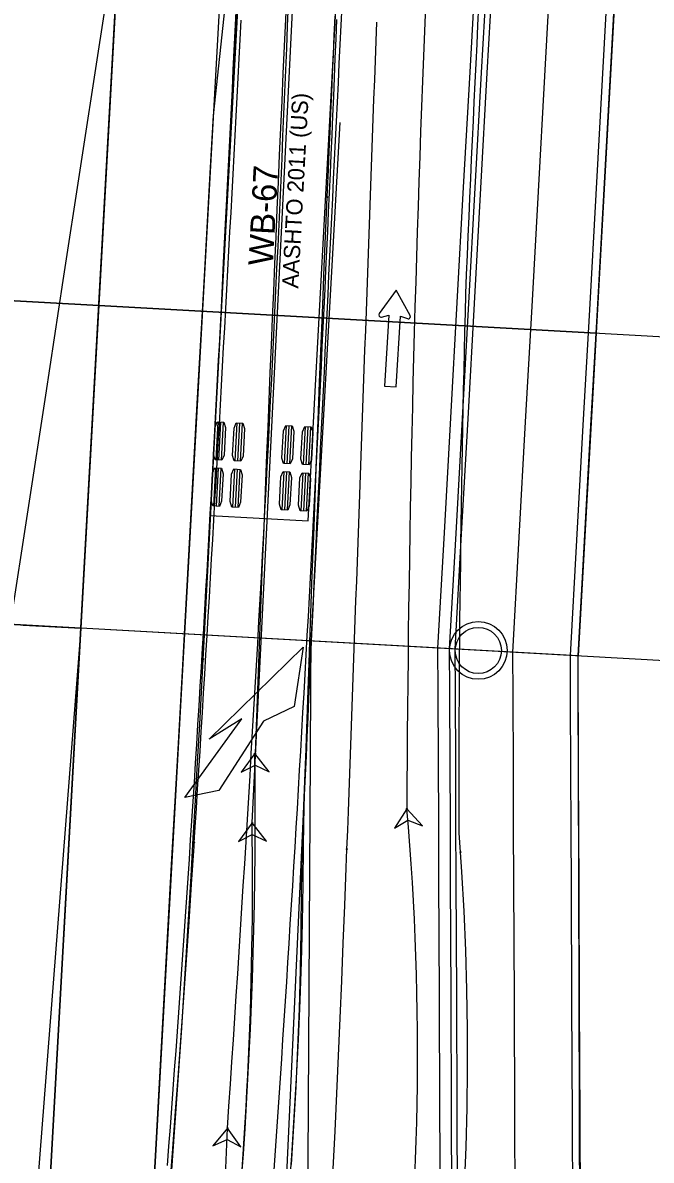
# Model space of a CAD drawing. Extents: x -70 to 701944, y -4 to 666871.
# Drawn here: x 664390.7 to 664445.1, y 657087.1 to 657185.7 of the extents above; entities that cross this region are included whole.
import ezdxf

# ---------------------------------------------------------------- set-up
doc = ezdxf.new("R2010")
doc.units = 0
for name, color, linetype in [('R_Detour', 7, 'Continuous'), ('R_Horz Alg', 7, 'Continuous'), ('R_No Plot', 7, 'Continuous'), ('R_Proposed Road', 7, 'Continuous'), ('R_Striping', 7, 'Continuous'), ('R_Water', 7, 'Continuous'), ('T_Vehicle Path Lt Minor', 7, 'Continuous'), ('T_Vehicle Path Rt', 7, 'Continuous')]:
    doc.layers.add(name, color=color, linetype=linetype)

msp = doc.modelspace()

# ---------------------------------------------------------------- linework, layer by layer
at = {"layer": 'R_Detour'}
for p, q in [((664031.824, 657181.485), (664397.251, 657161.144)), ((664959.875, 657129.826), (664397.251, 657161.144)), ((664030.268, 657153.528), (664395.695, 657133.187)), ((664958.319, 657101.869), (664395.695, 657133.187))]:
    msp.add_line(p, q, dxfattribs=at)
at = {"layer": 'R_Horz Alg'}
msp.add_line((664392.828, 657081.683), (664417.37, 657522.584), dxfattribs=at)
msp.add_lwpolyline([(664390.703, 657133.465), (664395.695, 657133.187)], dxfattribs=at)
at = {"layer": 'R_No Plot'}
msp.add_line((664408.595, 657203.009), (664401.814, 657081.183), dxfattribs=at)
for points in [[(664342.835, 657164.173), (664346.837, 657236.055), (664401.253, 657233.033), (664397.251, 657161.144)], [(664401.253, 657233.033), (664444.353, 657230.639), (664440.351, 657158.745), (664397.251, 657161.144)], [(664341.279, 657136.216), (664342.835, 657164.173), (664397.25, 657161.151), (664395.695, 657133.187)], [(664395.695, 657133.187), (664397.25, 657161.151), (664440.352, 657158.757), (664438.795, 657130.788)], [(664328.065, 657042.491), (664341.279, 657136.216), (664395.695, 657133.187), (664392.683, 657079.188), (664387.896, 657033.536)], [(664387.896, 657033.536), (664436.521, 657026.259), (664438.965, 657071.943), (664438.795, 657130.788), (664395.695, 657133.187)]]:
    msp.add_lwpolyline(points, close=True, dxfattribs=at)
msp.add_circle((664430.142, 657131.27), 2.5, dxfattribs=at)
at = {"layer": 'R_Proposed Road'}
for points in [[(664426.853, 657083.819), (664426.82, 657091.393), (664426.777, 657101.41), (664426.733, 657111.428), (664426.712, 657116.437), (664426.69, 657121.446), (664426.663, 657127.698), (664426.647, 657131.464), (664427.203, 657141.449), (664427.758, 657151.433), (664428.314, 657161.418), (664428.87, 657171.402), (664429.426, 657181.387), (664429.982, 657191.371)], [(664427.861, 657083.763), (664427.829, 657091.336), (664427.785, 657101.354), (664427.742, 657111.372), (664427.72, 657116.381), (664427.699, 657121.39), (664427.672, 657127.642), (664427.655, 657131.408), (664428.211, 657141.393), (664428.767, 657151.377), (664429.323, 657161.362), (664429.878, 657171.346), (664430.434, 657181.331), (664430.99, 657191.315)], [(664428.35, 657083.736), (664428.318, 657091.309), (664428.274, 657101.327), (664428.231, 657111.345), (664428.21, 657116.354), (664428.188, 657121.363), (664428.161, 657127.615), (664428.145, 657131.381), (664428.7, 657141.365), (664429.256, 657151.35), (664429.812, 657161.334), (664430.368, 657171.319), (664430.924, 657181.303), (664431.479, 657191.288)], [(664433.343, 657083.458), (664433.31, 657091.031), (664433.267, 657101.049), (664433.223, 657111.067), (664433.202, 657116.076), (664433.18, 657121.085), (664433.153, 657127.337), (664433.137, 657131.103), (664433.693, 657141.087), (664434.248, 657151.072), (664434.804, 657161.057), (664435.36, 657171.041), (664435.916, 657181.026), (664436.472, 657191.01)], [(664438.335, 657083.18), (664438.302, 657090.753), (664438.259, 657100.771), (664438.216, 657110.789), (664438.194, 657115.798), (664438.172, 657120.807), (664438.145, 657127.059), (664438.129, 657130.825), (664438.685, 657140.81), (664439.241, 657150.794), (664439.796, 657160.779), (664440.352, 657170.763), (664440.908, 657180.748), (664441.464, 657190.732)], [(664439.001, 657083.143), (664438.968, 657090.716), (664438.925, 657100.734), (664438.881, 657110.752), (664438.86, 657115.761), (664438.838, 657120.77), (664438.811, 657127.022), (664438.795, 657130.788), (664439.351, 657140.772), (664439.906, 657150.757), (664440.462, 657160.742), (664441.018, 657170.726), (664441.574, 657180.711), (664442.129, 657190.695)]]:
    msp.add_lwpolyline(points, dxfattribs=at)
at = {"layer": 'R_Striping'}
for p, q in [((664407.182, 657177.617), (664433.907, 657421.509)), ((664415.664, 657132.076), (664418.165, 657177.006)), ((664422.006, 657154.169), (664423.028, 657154.107))]:
    msp.add_line(p, q, dxfattribs=at)
for points in [[(664383.556, 657077.446), (664385.041, 657103.734), (664386.564, 657113.664), (664387.326, 657118.63), (664388.087, 657123.595), (664389.038, 657129.793), (664389.61, 657133.526), (664391.134, 657143.456), (664392.657, 657153.387), (664394.18, 657163.318), (664395.703, 657173.249), (664397.226, 657183.179), (664398.749, 657193.11)], [(664401.525, 657076.383), (664401.814, 657081.183), (664401.902, 657082.764), (664402.458, 657092.749), (664403.014, 657102.733), (664403.569, 657112.718), (664403.847, 657117.71), (664404.125, 657122.702), (664404.472, 657128.933), (664404.681, 657132.687), (664405.237, 657142.671), (664405.792, 657152.656), (664406.348, 657162.641), (664406.904, 657172.625), (664407.182, 657177.617)], [(664424.238, 657160.293), (664423.022, 657162.476), (664421.551, 657160.456)], [(664421.751, 657160.156), (664422.377, 657160.306), (664422.006, 657154.169)], [(664423.028, 657154.107), (664423.4, 657160.244), (664424.003, 657160.02)], [(664413.384, 657082.125), (664413.84, 657092.115), (664414.296, 657102.105), (664414.752, 657112.095), (664414.98, 657117.09), (664415.208, 657122.085), (664415.493, 657128.32), (664415.664, 657132.076), (664415.664, 657132.076)], [(664415.381, 657082.014), (664415.438, 657092.026), (664415.494, 657102.039), (664415.551, 657112.051), (664415.579, 657117.057), (664415.607, 657122.063), (664415.643, 657128.312), (664415.664, 657132.076), (664415.664, 657132.076)]]:
    msp.add_lwpolyline(points, dxfattribs=at)
msp.add_lwpolyline([(664414.976, 657131.562), (664414.193, 657126.399), (664411.529, 657125.144), (664407.656, 657119.121), (664404.72, 657118.516), (664409.654, 657125.339), (664406.829, 657123.582)], close=True, dxfattribs=at)
for centre, start, end in [((664421.706, 657160.343), 143.94358, 283.47885), ((664424.07, 657160.2), 249.59642, 29.1317)]:
    msp.add_arc(centre, 0.192, start, end, dxfattribs=at)
at = {"layer": 'R_Water'}
msp.add_circle((664430.142, 657131.27), 2, dxfattribs=at)
at = {"layer": 'T_Vehicle Path Lt Minor'}
for p, q in [((664409.77, 657195.869), (664406.913, 657142.947)), ((664415.401, 657142.488), (664418.257, 657195.411)), ((664407.581, 657151.072), (664407.403, 657147.777)), ((664407.81, 657151.06), (664407.632, 657147.765)), ((664408.039, 657151.048), (664407.861, 657147.752)), ((664409.229, 657150.983), (664409.051, 657147.688)), ((664409.457, 657150.971), (664409.28, 657147.676)), ((664409.686, 657150.959), (664409.508, 657147.663)), ((664413.506, 657150.753), (664413.328, 657147.457)), ((664413.735, 657150.74), (664413.557, 657147.445)), ((664413.963, 657150.728), (664413.786, 657147.433)), ((664415.153, 657150.664), (664414.975, 657147.368)), ((664415.382, 657150.651), (664415.204, 657147.356)), ((664415.611, 657150.639), (664415.433, 657147.344)), ((664407.365, 657147.078), (664407.188, 657143.783)), ((664407.594, 657147.066), (664407.416, 657143.771)), ((664407.823, 657147.053), (664407.645, 657143.758)), ((664409.013, 657146.989), (664408.835, 657143.694)), ((664409.242, 657146.977), (664409.064, 657143.682)), ((664409.471, 657146.965), (664409.293, 657143.669)), ((664413.29, 657146.758), (664413.112, 657143.463)), ((664413.519, 657146.746), (664413.341, 657143.451)), ((664413.748, 657146.734), (664413.57, 657143.438)), ((664414.938, 657146.669), (664414.76, 657143.374)), ((664415.167, 657146.657), (664414.989, 657143.362)), ((664415.395, 657146.645), (664415.217, 657143.349)), ((664406.913, 657142.947), (664415.401, 657142.488))]:
    msp.add_line(p, q, dxfattribs=at)
for points in [[(664403.201, 657086.652), (664403.328, 657088.305), (664403.454, 657089.958), (664403.579, 657091.612), (664403.703, 657093.265), (664403.826, 657094.921), (664403.948, 657096.582), (664404.068, 657098.242), (664404.188, 657099.902), (664404.306, 657101.563), (664404.423, 657103.224), (664404.539, 657104.884), (664404.654, 657106.545), (664404.768, 657108.206), (664404.881, 657109.867), (664404.992, 657111.528), (664405.103, 657113.19), (664405.212, 657114.851), (664405.321, 657116.512), (664405.428, 657118.174), (664405.535, 657119.836), (664405.64, 657121.497), (664405.744, 657123.159), (664405.847, 657124.821), (664405.95, 657126.483), (664406.051, 657128.145), (664406.151, 657129.807), (664406.251, 657131.469), (664406.349, 657133.131), (664406.446, 657134.794), (664406.543, 657136.456), (664406.638, 657138.119), (664406.732, 657139.781), (664406.826, 657141.444), (664406.919, 657143.106), (664407.01, 657144.769), (664407.101, 657146.432), (664407.191, 657148.095), (664407.281, 657149.757), (664407.37, 657151.42), (664407.46, 657153.083), (664407.55, 657154.746), (664407.64, 657156.409), (664407.729, 657158.072), (664407.819, 657159.735), (664407.909, 657161.398), (664407.999, 657163.06), (664408.088, 657164.723), (664408.178, 657166.386), (664408.268, 657168.049), (664408.358, 657169.712), (664408.448, 657171.375), (664408.537, 657173.038), (664408.627, 657174.701), (664408.717, 657176.364), (664408.807, 657178.027), (664408.896, 657179.69), (664408.986, 657181.352), (664409.076, 657183.015), (664409.166, 657184.678), (664409.255, 657186.341)], [(664408.376, 657170.899), (664408.409, 657171.567), (664408.492, 657173.236), (664408.576, 657174.905), (664408.659, 657176.574), (664408.743, 657178.242), (664408.827, 657179.911), (664408.91, 657181.58), (664408.994, 657183.249), (664409.077, 657184.919), (664409.161, 657186.588)], [(664412.433, 657085.828), (664412.548, 657087.508), (664412.661, 657089.188), (664412.774, 657090.867), (664412.886, 657092.547), (664412.997, 657094.221), (664413.107, 657095.887), (664413.215, 657097.553), (664413.323, 657099.22), (664413.43, 657100.886), (664413.537, 657102.553), (664413.642, 657104.219), (664413.747, 657105.886), (664413.852, 657107.553), (664413.955, 657109.219), (664414.058, 657110.886), (664414.16, 657112.553), (664414.261, 657114.22), (664414.361, 657115.886), (664414.461, 657117.553), (664414.56, 657119.22), (664414.658, 657120.887), (664414.756, 657122.554), (664414.852, 657124.221), (664414.948, 657125.888), (664415.043, 657127.555), (664415.138, 657129.222), (664415.231, 657130.89), (664415.324, 657132.557), (664415.416, 657134.224), (664415.508, 657135.891), (664415.598, 657137.559), (664415.688, 657139.226), (664415.777, 657140.893), (664415.865, 657142.561), (664415.953, 657144.228), (664416.039, 657145.896), (664416.125, 657147.563), (664416.21, 657149.231), (664416.295, 657150.899), (664416.378, 657152.566), (664416.461, 657154.234), (664416.543, 657155.902), (664416.624, 657157.57), (664416.705, 657159.237), (664416.784, 657160.905), (664416.863, 657162.573), (664416.941, 657164.241), (664417.019, 657165.909), (664417.095, 657167.577), (664417.171, 657169.245), (664417.246, 657170.913), (664417.32, 657172.581), (664417.393, 657174.249), (664417.466, 657175.917), (664417.538, 657177.586), (664417.609, 657179.254), (664417.679, 657180.922), (664417.748, 657182.59), (664417.817, 657184.259), (664417.885, 657185.927)], [(664417.052, 657170.538), (664417.08, 657171.206), (664417.152, 657172.874), (664417.223, 657174.542), (664417.296, 657176.21), (664417.368, 657177.878), (664417.441, 657179.545), (664417.515, 657181.213), (664417.589, 657182.881), (664417.663, 657184.549), (664417.738, 657186.217)], [(664406.309, 657130.523), (664406.362, 657131.524), (664406.539, 657134.859), (664406.715, 657138.195), (664406.889, 657141.531), (664407.061, 657144.868), (664407.232, 657148.204), (664407.402, 657151.541), (664407.571, 657154.879), (664407.739, 657158.216), (664407.907, 657161.553), (664408.075, 657164.891), (664408.242, 657168.229), (664408.376, 657170.899)], [(664415.474, 657130.161), (664415.51, 657131.162), (664415.63, 657134.5), (664415.752, 657137.838), (664415.876, 657141.176), (664416.002, 657144.513), (664416.13, 657147.85), (664416.26, 657151.187), (664416.392, 657154.524), (664416.526, 657157.86), (664416.662, 657161.197), (664416.799, 657164.533), (664416.939, 657167.87), (664417.052, 657170.538)], [(664403.531, 657085.423), (664403.769, 657088.71), (664404, 657091.997), (664404.224, 657095.283), (664404.441, 657098.57), (664404.652, 657101.856), (664404.857, 657105.141), (664405.058, 657108.427), (664405.254, 657111.712), (664405.446, 657115.001), (664405.634, 657118.292), (664405.82, 657121.583), (664406.002, 657124.876), (664406.183, 657128.189), (664406.309, 657130.523)], [(664413.727, 657084.12), (664413.972, 657087.479), (664414.192, 657090.839), (664414.385, 657094.202), (664414.552, 657097.566), (664414.693, 657100.931), (664414.809, 657104.297), (664414.898, 657107.664), (664414.962, 657111.031), (664414.999, 657114.399), (664415.049, 657117.763), (664415.162, 657121.121), (664415.276, 657124.476), (664415.392, 657127.824), (664415.474, 657130.161)]]:
    msp.add_lwpolyline(points, dxfattribs=at)
for points in [[(664407.524, 657151.075), (664408.095, 657151.045), (664408.243, 657150.574), (664408.115, 657148.201), (664407.918, 657147.749), (664407.346, 657147.78), (664407.199, 657148.251), (664407.327, 657150.623)], [(664409.172, 657150.986), (664409.743, 657150.956), (664409.89, 657150.485), (664409.762, 657148.112), (664409.565, 657147.66), (664408.994, 657147.691), (664408.847, 657148.162), (664408.975, 657150.534)], [(664413.449, 657150.756), (664414.02, 657150.725), (664414.167, 657150.254), (664414.039, 657147.882), (664413.842, 657147.43), (664413.271, 657147.46), (664413.124, 657147.931), (664413.252, 657150.304)], [(664415.097, 657150.667), (664415.668, 657150.636), (664415.815, 657150.165), (664415.687, 657147.793), (664415.49, 657147.341), (664414.919, 657147.371), (664414.772, 657147.842), (664414.9, 657150.215)], [(664407.309, 657147.081), (664407.88, 657147.05), (664408.027, 657146.58), (664407.899, 657144.207), (664407.702, 657143.755), (664407.131, 657143.786), (664406.984, 657144.257), (664407.112, 657146.629)], [(664408.956, 657146.992), (664409.527, 657146.961), (664409.675, 657146.491), (664409.547, 657144.118), (664409.35, 657143.666), (664408.778, 657143.697), (664408.631, 657144.168), (664408.759, 657146.54)], [(664413.233, 657146.761), (664413.805, 657146.731), (664413.952, 657146.26), (664413.824, 657143.887), (664413.627, 657143.435), (664413.055, 657143.466), (664412.908, 657143.937), (664413.036, 657146.309)], [(664414.881, 657146.672), (664415.452, 657146.642), (664415.599, 657146.171), (664415.471, 657143.798), (664415.274, 657143.346), (664414.703, 657143.377), (664414.556, 657143.848), (664414.684, 657146.22)], [(664410.791, 657122.326), (664409.591, 657120.727), (664410.802, 657121.327), (664412.025, 657120.753)], [(664408.406, 657089.887), (664407.13, 657088.347), (664408.368, 657088.888), (664409.563, 657088.256)]]:
    msp.add_lwpolyline(points, close=True, dxfattribs=at)
for centre in [(664408.376, 657170.899), (664408.376, 657170.899), (664417.052, 657170.538), (664417.052, 657170.538), (664406.309, 657130.523), (664406.309, 657130.523), (664415.474, 657130.161), (664415.474, 657130.161), (664410.791, 657122.326), (664410.791, 657122.326), (664408.406, 657089.887), (664408.406, 657089.887)]:
    msp.add_circle(centre, 0.0417, dxfattribs=at)
for centre, radius, start, end in [((671821.876, 656847.141), 7416.192, 176.7069339, 177.8734926), ((660944.556, 657326.883), 3471.947, 356.085934, 358.105948), ((663978.065, 657117.582), 432.752, 351.44207, 0.62822), ((663870.976, 657109.972), 537.805, 348.41397, 357.85967)]:
    msp.add_arc(centre, radius, start, end, dxfattribs=at)
at = {"layer": 'T_Vehicle Path Rt'}
msp.add_line((664410.543, 657116.325), (664417.532, 657257.008), dxfattribs=at)
for points in [[(664414.885, 657114.063), (664414.944, 657115.408), (664415.017, 657117.089), (664415.092, 657118.769), (664415.167, 657120.449), (664415.241, 657122.115), (664415.316, 657123.781), (664415.391, 657125.447), (664415.466, 657127.113), (664415.543, 657128.779), (664415.619, 657130.445), (664415.696, 657132.111), (664415.773, 657133.777), (664415.851, 657135.444), (664415.929, 657137.11), (664416.007, 657138.777), (664416.085, 657140.443), (664416.164, 657142.11), (664416.243, 657143.776), (664416.322, 657145.443), (664416.401, 657147.11), (664416.48, 657148.776), (664416.56, 657150.443), (664416.64, 657152.11), (664416.72, 657153.776), (664416.8, 657155.443), (664416.88, 657157.11), (664416.961, 657158.777), (664417.041, 657160.444), (664417.122, 657162.111), (664417.203, 657163.777), (664417.283, 657165.444), (664417.364, 657167.111), (664417.445, 657168.778), (664417.526, 657170.445), (664417.608, 657172.112), (664417.689, 657173.779), (664417.77, 657175.446), (664417.852, 657177.113), (664417.933, 657178.78), (664418.015, 657180.446), (664418.096, 657182.113), (664418.178, 657183.78), (664418.259, 657185.447), (664418.341, 657187.114)], [(664428.604, 657113.778), (664428.484, 657115.476), (664428.482, 657117.164), (664428.481, 657118.851), (664428.483, 657120.538), (664428.486, 657122.222), (664428.49, 657123.888), (664428.496, 657125.554), (664428.503, 657127.219), (664428.512, 657128.885), (664428.524, 657130.551), (664428.537, 657132.216), (664428.551, 657133.881), (664428.568, 657135.546), (664428.586, 657137.212), (664428.618, 657138.876), (664428.639, 657140.541), (664428.662, 657142.206), (664428.687, 657143.871), (664428.713, 657145.536), (664428.742, 657147.2), (664428.771, 657148.865), (664428.803, 657150.53), (664428.836, 657152.194), (664428.872, 657153.859), (664428.908, 657155.523), (664428.947, 657157.187), (664428.987, 657158.851), (664429.029, 657160.516), (664429.073, 657162.18), (664429.133, 657163.843), (664429.203, 657165.506), (664429.273, 657167.169), (664429.345, 657168.832), (664429.417, 657170.495), (664429.49, 657172.158), (664429.565, 657173.821), (664429.64, 657175.484), (664429.716, 657177.147), (664429.793, 657178.809), (664429.871, 657180.472), (664429.951, 657182.135), (664430.031, 657183.797), (664430.112, 657185.46), (664430.195, 657187.122)], [(664405.528, 657114.642), (664405.612, 657115.956), (664405.718, 657117.598), (664405.822, 657119.241), (664405.925, 657120.888), (664406.03, 657122.555), (664406.133, 657124.222), (664406.236, 657125.889), (664406.337, 657127.555), (664406.439, 657129.222), (664406.539, 657130.888), (664406.639, 657132.555), (664406.738, 657134.221), (664406.837, 657135.888), (664406.935, 657137.554), (664407.032, 657139.221), (664407.129, 657140.887), (664407.226, 657142.553), (664407.322, 657144.22), (664407.417, 657145.886), (664407.512, 657147.553), (664407.607, 657149.219), (664407.701, 657150.885), (664407.795, 657152.552), (664407.888, 657154.218), (664407.981, 657155.884), (664408.073, 657157.551), (664408.166, 657159.217), (664408.258, 657160.884), (664408.349, 657162.55), (664408.44, 657164.216), (664408.531, 657165.883), (664408.622, 657167.549), (664408.712, 657169.216), (664408.802, 657170.882), (664408.892, 657172.549), (664408.982, 657174.215), (664409.071, 657175.882), (664409.16, 657177.548), (664409.249, 657179.215), (664409.338, 657180.881), (664409.426, 657182.548), (664409.514, 657184.214), (664409.602, 657185.881)], [(664418.761, 657114.06), (664418.822, 657115.693), (664418.882, 657117.327), (664418.942, 657118.962), (664419.002, 657120.596), (664419.062, 657122.245), (664419.122, 657123.913), (664419.182, 657125.582), (664419.242, 657127.25), (664419.302, 657128.919), (664419.362, 657130.589), (664419.422, 657132.258), (664419.482, 657133.928), (664419.542, 657135.598), (664419.602, 657137.267), (664419.662, 657138.937), (664419.722, 657140.608), (664419.782, 657142.278), (664419.842, 657143.948), (664419.902, 657145.618), (664419.962, 657147.289), (664420.022, 657148.959), (664420.082, 657150.63), (664420.142, 657152.301), (664420.202, 657153.971), (664420.262, 657155.642), (664420.322, 657157.313), (664420.382, 657158.984), (664420.442, 657160.654), (664420.502, 657162.325), (664420.562, 657163.996), (664420.622, 657165.667), (664420.682, 657167.338), (664420.742, 657169.009), (664420.802, 657170.68), (664420.862, 657172.351), (664420.922, 657174.022), (664420.982, 657175.693), (664421.042, 657177.363), (664421.102, 657179.034), (664421.164, 657180.705), (664421.228, 657182.376), (664421.293, 657184.047), (664421.36, 657185.718)], [(664403.406, 657084.795), (664403.662, 657088.075), (664403.912, 657091.355), (664404.155, 657094.634), (664404.392, 657097.912), (664404.624, 657101.19), (664404.851, 657104.467), (664405.074, 657107.747), (664405.292, 657111.029), (664405.507, 657114.313), (664405.528, 657114.642)], [(664413.951, 657086.718), (664414.17, 657090.09), (664414.358, 657093.464), (664414.513, 657096.84), (664414.636, 657100.217), (664414.727, 657103.595), (664414.786, 657106.974), (664414.813, 657110.353), (664414.87, 657113.727), (664414.885, 657114.063)], [(664417.566, 657086.359), (664417.73, 657089.621), (664417.886, 657092.881), (664418.035, 657096.14), (664418.177, 657099.396), (664418.314, 657102.65), (664418.446, 657105.902), (664418.574, 657109.162), (664418.699, 657112.427), (664418.761, 657114.06)], [(664428.957, 657084.841), (664429.092, 657088.245), (664429.18, 657091.65), (664429.221, 657095.056), (664429.215, 657098.463), (664429.162, 657101.869), (664429.061, 657105.274), (664428.913, 657108.677), (664428.719, 657112.078), (664428.604, 657113.778)]]:
    msp.add_lwpolyline(points, dxfattribs=at)
for points in [[(664423.95, 657117.557), (664422.877, 657115.869), (664424.038, 657116.561), (664425.302, 657116.083)], [(664410.543, 657116.325), (664409.348, 657114.721), (664410.557, 657115.325), (664411.783, 657114.755)]]:
    msp.add_lwpolyline(points, close=True, dxfattribs=at)
for centre in [(664423.95, 657117.557), (664423.95, 657117.557), (664410.543, 657116.325), (664410.543, 657116.325), (664405.528, 657114.642), (664405.528, 657114.642), (664414.885, 657114.063), (664414.885, 657114.063), (664418.761, 657114.06), (664418.761, 657114.06), (664428.604, 657113.778), (664428.604, 657113.778)]:
    msp.add_circle(centre, 0.0417, dxfattribs=at)
for centre, radius, start, end in [((666230.268, 657110.052), 1806.333, 175.348679, 179.761956), ((664183.031, 657096.302), 241.855, 352.91146, 5.04178), ((664059.587, 657111.466), 350.99, 353.65255, 0.79323)]:
    msp.add_arc(centre, radius, start, end, dxfattribs=at)

# ---------------------------------------------------------------- texts
at = {"layer": 'T_Vehicle Path Lt Minor'}
for s, height, p in [('AASHTO 2011 (US)', 1.41667, (664414.536, 657162.614)), ('WB-67', 2.125, (664412.336, 657164.568))]:
    msp.add_text(s, height=height, rotation=86.90998, dxfattribs=at).set_placement(p)

doc.saveas('drawing.dxf')
